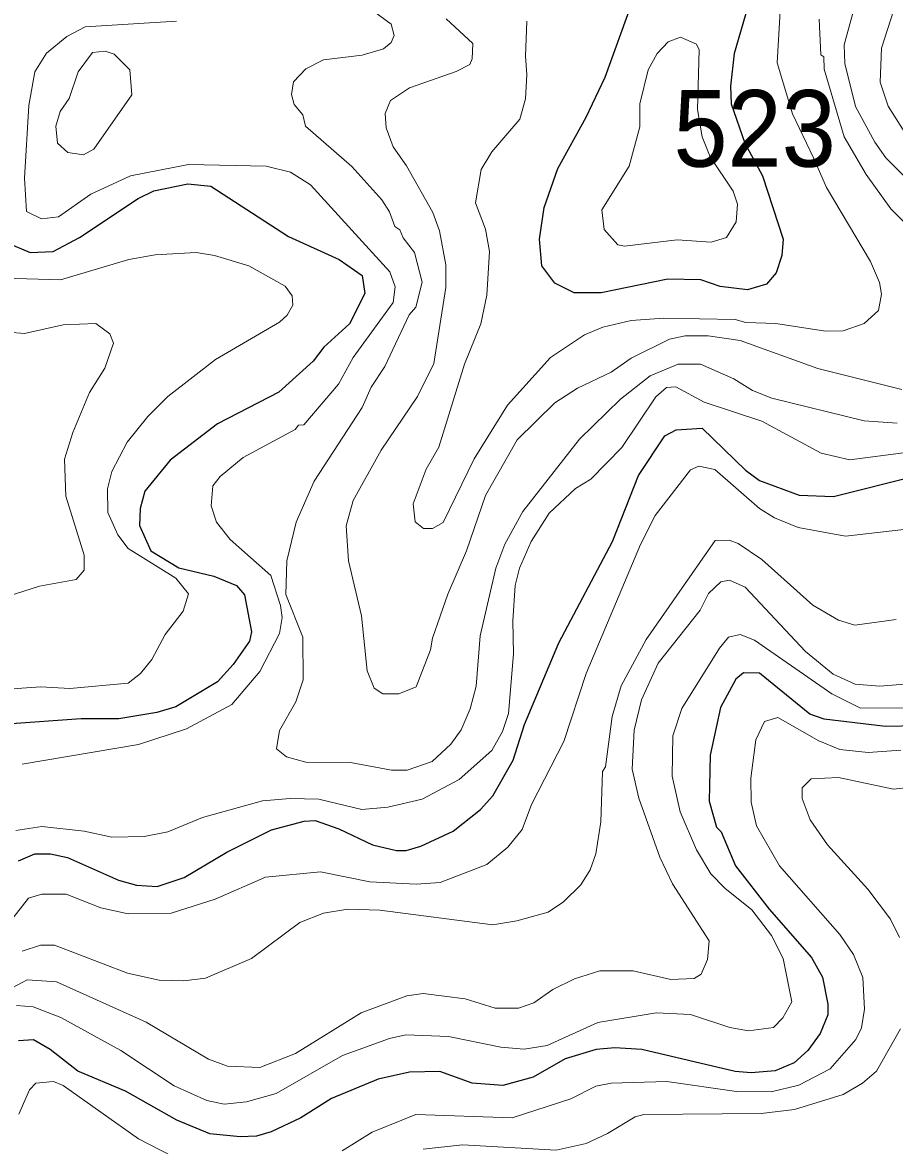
# Model space of a CAD drawing. Extents: x 673.3 to 698.5, y 6984.3 to 7012.3.
# Drawn here: x 688.869 to 689.78, y 6986.181 to 6987.354 of the extents above; entities that cross this region are included whole.
import ezdxf

# ---------------------------------------------------------------- set-up
doc = ezdxf.new("R2010")
doc.units = 0
doc.header["$LTSCALE"] = 0.032
doc.layers.add('1', color=7, linetype='Continuous', lineweight=25)
doc.layers.add('2', color=7, linetype='Continuous', lineweight=13)
doc.layers.add('21', color=7, linetype='Continuous')

msp = doc.modelspace()

# ---------------------------------------------------------------- linework, layer by layer
at = {"layer": '1'}
for points in [[(689.6336, 6987.3949), (689.6125, 6987.3218), (689.6087, 6987.2875), (689.6093, 6987.269), (689.6236, 6987.228), (689.6421, 6987.1938), (689.6638, 6987.1278), (689.6622, 6987.1107), (689.6563, 6987.0926), (689.6461, 6987.081), (689.6264, 6987.0749), (689.5978, 6987.0785), (689.5775, 6987.0854), (689.5433, 6987.0862), (689.4736, 6987.0717), (689.4453, 6987.0718), (689.4252, 6987.082), (689.4116, 6987.0999), (689.409, 6987.1278), (689.4142, 6987.161), (689.4284, 6987.2016), (689.458, 6987.2551), (689.4777, 6987.2971), (689.5061, 6987.3749)], [(688.8524, 6987.1244), (688.8773, 6987.114), (688.9011, 6987.115), (688.9288, 6987.1296), (688.9898, 6987.1703), (689.0062, 6987.1784), (689.042, 6987.1856), (689.0659, 6987.1832), (689.147, 6987.1306), (689.2, 6987.1065), (689.2241, 6987.09), (689.2266, 6987.071), (689.2107, 6987.0396), (689.184, 6987.0152), (689.1726, 6987.0005), (689.1368, 6986.968), (689.0729, 6986.935), (689.0235, 6986.8971), (688.997, 6986.8648), (688.992, 6986.8465), (688.9913, 6986.829), (689.0033, 6986.8023), (689.0323, 6986.7847), (689.0691, 6986.7761), (689.0928, 6986.7663), (689.101, 6986.7564), (689.1084, 6986.7177), (689.1062, 6986.7081), (689.0891, 6986.6836), (689.0729, 6986.6656), (689.0294, 6986.6396), (689.0094, 6986.6336), (688.9697, 6986.6269), (688.9306, 6986.6269), (688.8528, 6986.6213)], [(689.4292, 6986.7065), (689.4854, 6986.8123), (689.5124, 6986.881), (689.5401, 6986.9225), (689.552, 6986.9286), (689.579, 6986.9306), (689.6242, 6986.8868), (689.6389, 6986.876), (689.6805, 6986.8607), (689.7163, 6986.8591), (689.8036, 6986.881)], [(688.8651, 6986.4787), (688.8819, 6986.486), (688.8984, 6986.4861), (688.916, 6986.4821), (688.9693, 6986.4587), (688.9882, 6986.4535), (689.0099, 6986.452), (689.0381, 6986.4615), (689.0827, 6986.4879), (689.1294, 6986.5112), (689.1635, 6986.5203), (689.1747, 6986.521), (689.1997, 6986.5121), (689.2348, 6986.4953), (689.2598, 6986.4894), (689.2698, 6986.4894), (689.2853, 6986.494), (689.3189, 6986.5099), (689.3477, 6986.5323), (689.3603, 6986.5466), (689.3816, 6986.5837), (689.3936, 6986.6211), (689.4292, 6986.7065)], [(689.8042, 6986.6196), (689.7707, 6986.6189), (689.7066, 6986.6265), (689.6914, 6986.632), (689.6389, 6986.6748), (689.6221, 6986.6751), (689.6142, 6986.6684), (689.5982, 6986.639), (689.5873, 6986.5892), (689.5865, 6986.5409), (689.5939, 6986.514), (689.5989, 6986.5091), (689.6138, 6986.4734), (689.6492, 6986.4282), (689.6932, 6986.3778), (689.7046, 6986.3574), (689.7103, 6986.3292), (689.7102, 6986.3181), (689.7022, 6986.2984), (689.6896, 6986.2806), (689.6752, 6986.2678), (689.6554, 6986.2596), (689.6304, 6986.2573), (689.6134, 6986.2588), (689.516, 6986.2816), (689.4879, 6986.2834), (689.4684, 6986.2816), (689.4359, 6986.2719), (689.4027, 6986.253), (689.371, 6986.2443), (689.3388, 6986.2465), (689.3052, 6986.2588), (689.2733, 6986.2581), (689.2407, 6986.2508), (689.1918, 6986.2305), (689.16, 6986.2105), (689.1289, 6986.1959), (689.1134, 6986.1914), (689.0964, 6986.1905)], [(689.0964, 6986.1905), (689.0648, 6986.1937), (689.0302, 6986.208), (688.9768, 6986.2384), (688.9271, 6986.2592), (688.8981, 6986.2818), (688.8807, 6986.292), (688.8649, 6986.2907)]]:
    msp.add_lwpolyline(points, dxfattribs=at)
at = {"layer": '2'}
for points in [[(689.6623, 6987.396), (689.6574, 6987.3121), (689.6735, 6987.2588), (689.6954, 6987.2129), (689.709, 6987.1819), (689.7549, 6987.1045), (689.7644, 6987.0825), (689.7665, 6987.0704), (689.7632, 6987.0532), (689.7483, 6987.0397), (689.7264, 6987.0321), (689.7078, 6987.0319), (689.656, 6987.0398), (689.6246, 6987.0407), (689.6134, 6987.0439), (689.539, 6987.0455), (689.5048, 6987.0429), (689.4752, 6987.0358), (689.456, 6987.0279), (689.4207, 6987.0044), (689.3757, 6986.9545), (689.341, 6986.8985), (689.3084, 6986.832), (689.2974, 6986.8257), (689.288, 6986.8257), (689.2794, 6986.8328), (689.2772, 6986.8514), (689.2908, 6986.8876), (689.304, 6986.9107), (689.3309, 6986.9973), (689.348, 6987.0393), (689.3543, 6987.0694), (689.3569, 6987.115), (689.3527, 6987.1383), (689.3422, 6987.1659), (689.3481, 6987.2006), (689.3595, 6987.2189), (689.3886, 6987.2533), (689.3944, 6987.2742), (689.396, 6987.2999), (689.3944, 6987.319), (689.396, 6987.3556)], [(689.2304, 6987.3698), (689.2543, 6987.3522), (689.2575, 6987.3406), (689.2541, 6987.3332), (689.2461, 6987.3266), (689.2239, 6987.3199), (689.1835, 6987.3151), (689.1651, 6987.3057)], [(689.8268, 6987.1572), (689.771, 6987.2128), (689.7595, 6987.229), (689.7391, 6987.2665), (689.7282, 6987.3113), (689.7275, 6987.3309), (689.7366, 6987.3638)], [(689.7901, 6987.2403), (689.7733, 6987.2666), (689.7649, 6987.2916), (689.7665, 6987.3273), (689.7793, 6987.3674)], [(689.0299, 6987.3554), (688.9345, 6987.3494), (688.9154, 6987.3395), (688.8941, 6987.3222), (688.882, 6987.3026), (688.8756, 6987.2674), (688.8714, 6987.1915), (688.8732, 6987.1566), (688.8889, 6987.1489), (688.9066, 6987.151), (688.9405, 6987.1749), (688.982, 6987.1939), (689.0427, 6987.2059), (689.1237, 6987.2042), (689.149, 6987.1979), (689.1699, 6987.1845), (689.2529, 6987.0939), (689.2583, 6987.0781), (689.2564, 6987.0616), (689.2146, 6987.0043), (689.1993, 6986.9766), (689.1629, 6986.9341), (689.1573, 6986.9337), (689.154, 6986.9291), (689.0995, 6986.8999), (689.0756, 6986.8799), (689.0678, 6986.8704), (689.0662, 6986.8495), (689.0717, 6986.8323), (689.0862, 6986.8144), (689.1287, 6986.7767), (689.1387, 6986.7455), (689.1403, 6986.7327), (689.1377, 6986.716), (689.117, 6986.6764), (689.0877, 6986.642), (689.0404, 6986.6165), (688.9902, 6986.6002), (688.8688, 6986.5797)], [(689.3048, 6987.1366), (689.2977, 6987.1558), (689.2703, 6987.2044), (689.2562, 6987.2241), (689.249, 6987.244), (689.2478, 6987.2589), (689.2536, 6987.2727), (689.2733, 6987.286), (689.3222, 6987.3028), (689.3364, 6987.3102), (689.3389, 6987.316), (689.3396, 6987.3322), (689.3118, 6987.3578)], [(689.7014, 6987.3576), (689.703, 6987.3203), (689.7062, 6987.3181), (689.7064, 6987.3055), (689.7275, 6987.2348), (689.7505, 6987.1952), (689.7762, 6987.1596), (689.8359, 6987.0991)], [(689.1651, 6987.3057), (689.1521, 6987.292), (689.1501, 6987.2789), (689.1528, 6987.2683), (689.162, 6987.2576), (689.1648, 6987.2459), (689.2133, 6987.2037), (689.2445, 6987.1688), (689.2526, 6987.1564), (689.2581, 6987.1412), (689.2631, 6987.1376), (689.2666, 6987.1293), (689.2786, 6987.1139), (689.2867, 6987.0828), (689.2799, 6987.057), (689.273, 6987.0488), (689.2477, 6986.9949), (689.2335, 6986.9734), (689.2238, 6986.9521), (689.1737, 6986.8753), (689.1549, 6986.8325), (689.1452, 6986.7921), (689.1441, 6986.7569), (689.1621, 6986.7122), (689.1622, 6986.6678), (689.1548, 6986.6449), (689.1375, 6986.615), (689.1346, 6986.5956), (689.1448, 6986.5875), (689.1651, 6986.5817), (689.2117, 6986.5813), (689.2545, 6986.5733), (689.2708, 6986.5733), (689.2971, 6986.5826)], [(689.2622, 6986.6532), (689.2455, 6986.6531), (689.2363, 6986.6592), (689.2291, 6986.6772), (689.2233, 6986.7347), (689.2096, 6986.792), (689.2072, 6986.8284), (689.2144, 6986.8549), (689.2438, 6986.9074), (689.2816, 6986.9635), (689.2989, 6986.9981), (689.3112, 6987.0775), (689.3112, 6987.1012), (689.3048, 6987.1366)], [(689, 6986.9427), (689.0209, 6986.9637), (689.0708, 6987.0023), (689.1376, 6987.0413), (689.1457, 6987.0486), (689.1516, 6987.0588), (689.1508, 6987.0688), (689.1435, 6987.0789), (689.1055, 6987.1), (689.0697, 6987.1107), (689.0504, 6987.1139), (689.0078, 6987.1116), (688.9801, 6987.1067), (688.9087, 6987.0855), (688.8505, 6987.0871)], [(688.8367, 6987.0322), (688.8713, 6987.0293), (688.9117, 6987.0383), (688.9456, 6987.0398), (688.9602, 6987.029), (688.9643, 6987.0194), (688.9552, 6986.9932), (688.9392, 6986.9677), (688.9217, 6986.926), (688.9129, 6986.8981), (688.9143, 6986.8596), (688.9334, 6986.7978), (688.9334, 6986.7823), (688.9252, 6986.7725), (688.8868, 6986.7654), (688.8202, 6986.7442)], [(689.7876, 6986.9708), (689.6998, 6986.9929), (689.6186, 6987.0219), (689.5852, 6987.0268), (689.5613, 6987.0268), (689.545, 6987.0235), (689.5049, 6987.0035), (689.4841, 6986.9891), (689.4489, 6986.9722), (689.4251, 6986.9569), (689.386, 6986.9183), (689.3529, 6986.8602), (689.333, 6986.8023), (689.3135, 6986.7571), (689.2974, 6986.7114), (689.2954, 6986.6991), (689.2804, 6986.6606), (689.2622, 6986.6532)], [(689.2971, 6986.5826), (689.3166, 6986.6004), (689.3275, 6986.6157), (689.3369, 6986.6373), (689.343, 6986.6612), (689.3471, 6986.7136), (689.3635, 6986.7843), (689.3731, 6986.8094), (689.3918, 6986.8436), (689.451, 6986.919), (689.4938, 6986.9609), (689.5246, 6986.9853), (689.5541, 6986.9974), (689.5774, 6986.9975), (689.6121, 6986.9819), (689.6316, 6986.9697), (689.6519, 6986.9618), (689.7484, 6986.9381), (689.7828, 6986.9356)], [(689.3595, 6986.5938), (689.3706, 6986.6137), (689.3769, 6986.6325), (689.3821, 6986.6948), (689.3812, 6986.7292), (689.3836, 6986.7661), (689.3882, 6986.7843), (689.4005, 6986.8121), (689.4194, 6986.8417), (689.4468, 6986.8676), (689.4629, 6986.8771), (689.4951, 6986.9102), (689.5305, 6986.9633), (689.5418, 6986.973), (689.5517, 6986.9737), (689.5811, 6986.9577), (689.6414, 6986.9379), (689.7033, 6986.9045), (689.7333, 6986.8974), (689.7997, 6986.906)], [(688.7935, 6986.6538), (688.8884, 6986.6603), (688.9187, 6986.6587), (688.9794, 6986.6643), (688.9923, 6986.6745), (689.0042, 6986.6888), (689.018, 6986.7149), (689.0368, 6986.7394), (689.0424, 6986.7575), (689.0292, 6986.7739), (688.9796, 6986.8047), (688.9687, 6986.819), (688.9582, 6986.8423), (688.9579, 6986.867), (688.9624, 6986.8853), (688.9785, 6986.9158), (689, 6986.9427)], [(689.8108, 6986.8273), (689.7289, 6986.8177), (689.6793, 6986.8268), (689.6547, 6986.8368), (689.6391, 6986.8465), (689.5924, 6986.8873), (689.5757, 6986.8907), (689.5668, 6986.8871), (689.5299, 6986.8393), (689.5147, 6986.8092), (689.4578, 6986.6742), (689.4346, 6986.6034), (689.4009, 6986.5377), (689.3911, 6986.5116), (689.3762, 6986.4932), (689.354, 6986.4749), (689.3053, 6986.4563), (689.2805, 6986.4544), (689.2321, 6986.4568), (689.1804, 6986.4673), (689.1231, 6986.4616), (689.0704, 6986.4386), (689.0244, 6986.4242), (688.9796, 6986.4234), (688.9511, 6986.4297), (688.9149, 6986.4439), (688.8892, 6986.4438), (688.8754, 6986.4398), (688.8479, 6986.4045)], [(688.8687, 6986.3843), (688.8881, 6986.3906), (688.9024, 6986.3907), (688.9788, 6986.3613), (689.0118, 6986.3542), (689.0378, 6986.3534), (689.0603, 6986.3563), (689.1082, 6986.3768), (689.1588, 6986.4143), (689.1837, 6986.4242), (689.2088, 6986.4282), (689.2423, 6986.4274), (689.3603, 6986.412), (689.3854, 6986.416), (689.4182, 6986.4251), (689.4342, 6986.4361), (689.4523, 6986.4537), (689.462, 6986.4693), (689.4679, 6986.4861), (689.4733, 6986.5195), (689.475, 6986.5721), (689.4782, 6986.5768), (689.4852, 6986.6295), (689.4946, 6986.6615), (689.5204, 6986.7098), (689.5928, 6986.8131), (689.6071, 6986.8136), (689.6166, 6986.8102), (689.6415, 6986.7934)], [(689.6415, 6986.7934), (689.6948, 6986.7457), (689.7215, 6986.73), (689.7386, 6986.7247), (689.7816, 6986.7307)], [(689.7948, 6986.6635), (689.7642, 6986.6611), (689.739, 6986.6631), (689.7158, 6986.6738), (689.6871, 6986.6974), (689.6241, 6986.7646), (689.6076, 6986.7718), (689.5986, 6986.7701), (689.5858, 6986.758), (689.5768, 6986.7404), (689.5332, 6986.685), (689.5157, 6986.6468), (689.508, 6986.6151), (689.5059, 6986.5746), (689.5128, 6986.5441), (689.535, 6986.4826), (689.5481, 6986.4546), (689.5865, 6986.3954), (689.5848, 6986.3759), (689.578, 6986.3604), (689.5706, 6986.3558), (689.5464, 6986.355), (689.5069, 6986.364), (689.4723, 6986.364), (689.4456, 6986.3557), (689.4231, 6986.3444), (689.4031, 6986.3304), (689.3873, 6986.3249), (689.3629, 6986.3248), (689.3314, 6986.3346), (689.2876, 6986.3403), (689.2707, 6986.3377), (689.2228, 6986.3201), (689.1544, 6986.2777), (689.1172, 6986.2631), (689.0834, 6986.2643), (689.0635, 6986.2716), (688.9983, 6986.3103), (688.9046, 6986.3523), (688.874, 6986.3545), (688.8585, 6986.346)], [(689.5478, 6986.5671), (689.5483, 6986.6092), (689.5578, 6986.6378), (689.597, 6986.7008), (689.6066, 6986.7122), (689.6188, 6986.715), (689.6337, 6986.7092), (689.7145, 6986.6532), (689.7443, 6986.6382), (689.8786, 6986.6391)], [(689.7866, 6986.5943), (689.7525, 6986.592), (689.7228, 6986.5951), (689.7008, 6986.604), (689.6582, 6986.6285), (689.6442, 6986.6243), (689.6352, 6986.6052), (689.6299, 6986.5652), (689.6303, 6986.54), (689.6358, 6986.5152), (689.66, 6986.4736), (689.7227, 6986.402), (689.7371, 6986.381), (689.747, 6986.3571), (689.7485, 6986.3238), (689.7454, 6986.3043), (689.7394, 6986.2923), (689.7129, 6986.2615), (689.6801, 6986.2445), (689.6511, 6986.2377), (689.6149, 6986.2378), (689.5423, 6986.2482), (689.4841, 6986.2466), (689.4679, 6986.2434), (689.4418, 6986.2301), (689.3805, 6986.2105), (689.2799, 6986.214), (689.2345, 6986.1956), (689.2032, 6986.1759)], [(688.8621, 6986.5105), (688.8894, 6986.5146), (688.9336, 6986.5098), (688.9623, 6986.5035), (688.9964, 6986.504), (689.0208, 6986.5089), (689.0573, 6986.5239), (689.1197, 6986.5414), (689.1486, 6986.5438), (689.1785, 6986.543), (689.2235, 6986.5325), (689.2508, 6986.5347), (689.2866, 6986.5433), (689.3254, 6986.5636), (689.3595, 6986.5938)], [(688.863, 6986.3277), (688.8804, 6986.3264), (688.9093, 6986.3153), (688.9719, 6986.2807), (689.0276, 6986.2439), (689.0618, 6986.2285), (689.0798, 6986.2247), (689.1032, 6986.2271), (689.1342, 6986.2359), (689.2035, 6986.2754), (689.2524, 6986.2932), (689.2694, 6986.2971), (689.314, 6986.2955), (689.3689, 6986.2842), (689.3931, 6986.282), (689.4173, 6986.2861), (689.4701, 6986.3101), (689.531, 6986.32), (689.5667, 6986.3182), (689.6079, 6986.3046), (689.6274, 6986.3013), (689.6535, 6986.3047), (689.6634, 6986.3147), (689.6728, 6986.3316), (689.6638, 6986.3768), (689.6515, 6986.4009), (689.631, 6986.4277), (689.6029, 6986.4502), (689.5881, 6986.4653), (689.5733, 6986.4904), (689.5561, 6986.5298), (689.5478, 6986.5671)], [(689.7853, 6986.3986), (689.7758, 6986.418), (689.752, 6986.4492), (689.7098, 6986.4956), (689.692, 6986.5217), (689.6835, 6986.5437), (689.6835, 6986.555), (689.6929, 6986.5643), (689.7215, 6986.5659), (689.7789, 6986.5537), (689.8225, 6986.5584)], [(689.2877, 6986.1778), (689.3289, 6986.1823), (689.4267, 6986.1767), (689.458, 6986.1837), (689.4801, 6986.1939), (689.5091, 6986.2116), (689.5183, 6986.2139), (689.6408, 6986.2148), (689.6756, 6986.219), (689.7264, 6986.2347), (689.7467, 6986.2465), (689.7612, 6986.2592), (689.7862, 6986.3034)], [(689.026, 6986.1699), (688.9903, 6986.1886), (688.9117, 6986.2441), (688.9016, 6986.2482), (688.8832, 6986.2466), (688.8766, 6986.2397), (688.8654, 6986.2143)]]:
    msp.add_lwpolyline(points, dxfattribs=at)
for points in [[(689.5759, 6987.3254), (689.5733, 6987.3314), (689.5565, 6987.3386), (689.5435, 6987.3339), (689.5322, 6987.3218), (689.5227, 6987.3047), (689.5141, 6987.2693), (689.514, 6987.2451), (689.5028, 6987.2041), (689.4742, 6987.1584), (689.4766, 6987.1379), (689.491, 6987.1219), (689.4979, 6987.1205), (689.5529, 6987.127), (689.5884, 6987.1247), (689.6046, 6987.1297), (689.6145, 6987.1459), (689.6158, 6987.1643), (689.6116, 6987.1779), (689.5875, 6987.2139), (689.5792, 6987.2346), (689.5743, 6987.2632)], [(688.9166, 6987.2184), (688.9057, 6987.2282), (688.904, 6987.2457), (688.9084, 6987.261), (688.918, 6987.2747), (688.9274, 6987.3024), (688.9422, 6987.3226), (688.9554, 6987.324), (688.9649, 6987.3209), (688.9813, 6987.3045), (688.9833, 6987.2784), (688.9436, 6987.2219), (688.9329, 6987.216)]]:
    msp.add_lwpolyline(points, close=True, dxfattribs=at)

# ---------------------------------------------------------------- texts
at = {"layer": '21', "width": 0.95}
msp.add_text('523', height=0.08, dxfattribs=at).set_placement((689.5491, 6987.2035))

doc.saveas('drawing.dxf')
